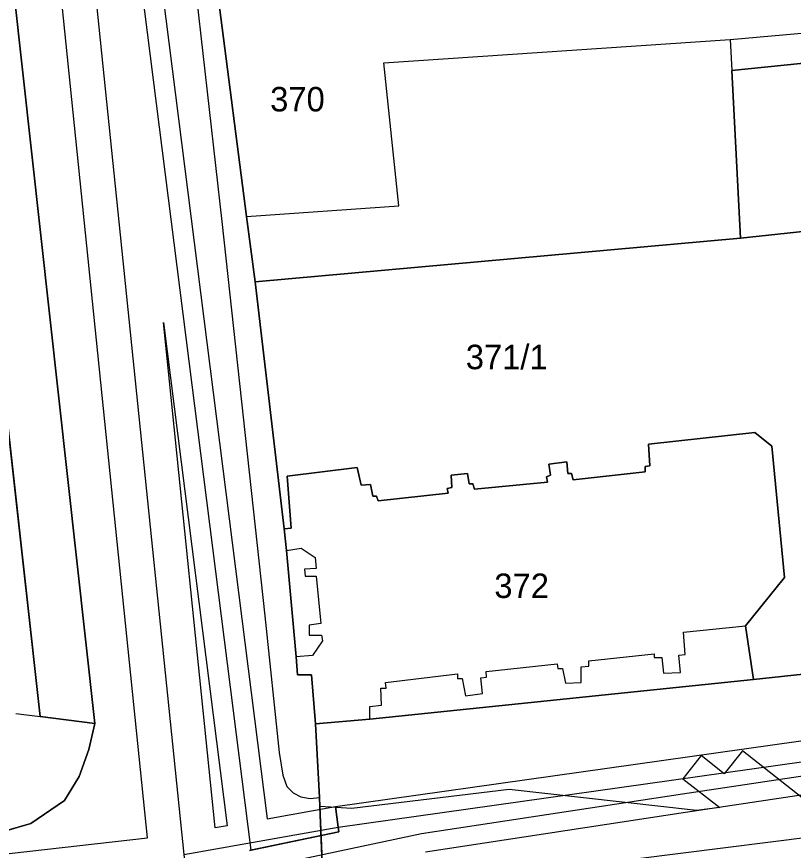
# Model space of a CAD drawing. Extents: x -263423 to -261326, y -1240067 to -1237864.
# Drawn here: x -263212.2 to -263148.8, y -1239574.4 to -1239506.3 of the extents above; entities that cross this region are included whole.
import ezdxf

# ---------------------------------------------------------------- set-up
doc = ezdxf.new("R2010")
doc.units = 0
for name, color, linetype in [('body_kn', 7, 'Continuous'), ('kladpar_druhypozemkov', 7, 'Continuous'), ('kladpar_hranice', 7, 'Continuous'), ('kladpar_parcelnecisla', 7, 'Continuous'), ('kladpar_plochy', 7, 'Continuous'), ('tarchy_linie', 7, 'Continuous'), ('zappar_hrandruhpozemk', 7, 'Continuous')]:
    doc.layers.add(name, color=color, linetype=linetype)

msp = doc.modelspace()

# ---------------------------------------------------------------- linework, layer by layer
at = {"layer": 'body_kn'}
for p, q in [((-263153.93, -1239508.14), (-263153.93, -1239508.14)), ((-263182.23, -1239510.05), (-263182.23, -1239510.05)), ((-263153.8, -1239510.68), (-263153.8, -1239510.68)), ((-263181.01, -1239521.73), (-263181.01, -1239521.73)), ((-263195.47, -1239523.01), (-263195.47, -1239523.01)), ((-263193.44, -1239522.62), (-263193.44, -1239522.62)), ((-263193.44, -1239522.62), (-263193.44, -1239522.62)), ((-263153.09, -1239524.38), (-263153.09, -1239524.38)), ((-263153.09, -1239524.38), (-263153.09, -1239524.38)), ((-263192.74, -1239527.95), (-263192.74, -1239527.95)), ((-263200.22, -1239531.27), (-263200.22, -1239531.27)), ((-263200.22, -1239531.27), (-263200.22, -1239531.27)), ((-263151.93, -1239540.25), (-263151.93, -1239540.25)), ((-263160.62, -1239541.21), (-263160.62, -1239541.21)), ((-263150.53, -1239541.39), (-263150.53, -1239541.39)), ((-263168.74, -1239542.86), (-263168.74, -1239542.86)), ((-263167.28, -1239542.67), (-263167.28, -1239542.67)), ((-263167.28, -1239542.67), (-263167.28, -1239542.67)), ((-263184.41, -1239543.12), (-263184.41, -1239543.12)), ((-263160.87, -1239543.05), (-263160.87, -1239543.05)), ((-263160.87, -1239543.49), (-263160.87, -1239543.49)), ((-263160.49, -1239542.98), (-263160.49, -1239542.98)), ((-263190.12, -1239543.82), (-263190.12, -1239543.82)), ((-263176.73, -1239543.75), (-263176.73, -1239543.75)), ((-263175.4, -1239543.62), (-263175.4, -1239543.62)), ((-263168.93, -1239543.88), (-263168.93, -1239543.88)), ((-263168.61, -1239543.75), (-263168.61, -1239543.75)), ((-263167.21, -1239543.62), (-263167.21, -1239543.62)), ((-263166.9, -1239543.62), (-263166.9, -1239543.62)), ((-263166.77, -1239544.13), (-263166.77, -1239544.13)), ((-263184.09, -1239544.58), (-263184.09, -1239544.58)), ((-263183.33, -1239544.52), (-263183.33, -1239544.52)), ((-263177.05, -1239544.83), (-263177.05, -1239544.83)), ((-263176.67, -1239544.77), (-263176.67, -1239544.77)), ((-263175.27, -1239544.45), (-263175.27, -1239544.45)), ((-263174.95, -1239544.45), (-263174.95, -1239544.45)), ((-263174.83, -1239544.89), (-263174.83, -1239544.89)), ((-263168.86, -1239544.32), (-263168.86, -1239544.32)), ((-263183.14, -1239545.47), (-263183.14, -1239545.47)), ((-263182.82, -1239545.47), (-263182.82, -1239545.47)), ((-263176.98, -1239545.21), (-263176.98, -1239545.21)), ((-263182.69, -1239545.85), (-263182.69, -1239545.85)), ((-263190.37, -1239548.14), (-263190.37, -1239548.14)), ((-263189.8, -1239548.07), (-263189.8, -1239548.07)), ((-263188.97, -1239549.72), (-263188.97, -1239549.72)), ((-263190.18, -1239549.92), (-263190.18, -1239549.92)), ((-263190.18, -1239549.92), (-263190.18, -1239549.92)), ((-263187.83, -1239550.49), (-263187.83, -1239550.49)), ((-263188.71, -1239551.44), (-263188.71, -1239551.44)), ((-263187.76, -1239551.37), (-263187.76, -1239551.37)), ((-263188.65, -1239552.01), (-263188.65, -1239552.01)), ((-263187.76, -1239552.01), (-263187.76, -1239552.01)), ((-263149.5, -1239552.12), (-263149.5, -1239552.12)), ((-263191.95, -1239555.25), (-263191.95, -1239555.25)), ((-263188.33, -1239556.01), (-263188.33, -1239556.01)), ((-263187.38, -1239555.88), (-263187.38, -1239555.88)), ((-263152.67, -1239556.06), (-263152.67, -1239556.06)), ((-263188.33, -1239556.83), (-263188.33, -1239556.83)), ((-263187.31, -1239556.83), (-263187.31, -1239556.83)), ((-263157.74, -1239556.57), (-263157.74, -1239556.57)), ((-263187.25, -1239557.28), (-263187.25, -1239557.28)), ((-263188.07, -1239558.48), (-263188.07, -1239558.48)), ((-263160.15, -1239558.35), (-263160.15, -1239558.35)), ((-263158.12, -1239558.47), (-263158.12, -1239558.47)), ((-263157.61, -1239558.41), (-263157.61, -1239558.41)), ((-263189.4, -1239558.61), (-263189.4, -1239558.61)), ((-263168.08, -1239559.17), (-263168.08, -1239559.17)), ((-263165.48, -1239558.92), (-263165.48, -1239558.92)), ((-263160.15, -1239558.66), (-263160.15, -1239558.66)), ((-263159.52, -1239558.66), (-263159.52, -1239558.66)), ((-263173.86, -1239559.81), (-263173.86, -1239559.81)), ((-263168.02, -1239559.55), (-263168.02, -1239559.55)), ((-263167.64, -1239559.55), (-263167.64, -1239559.55)), ((-263166.11, -1239559.43), (-263166.11, -1239559.43)), ((-263165.48, -1239559.36), (-263165.48, -1239559.36)), ((-263159.39, -1239559.93), (-263159.39, -1239559.93)), ((-263159.39, -1239559.93), (-263159.39, -1239559.93)), ((-263157.99, -1239559.87), (-263157.99, -1239559.87)), ((-263189.27, -1239560.07), (-263189.27, -1239560.07)), ((-263188.13, -1239560.07), (-263188.13, -1239560.07)), ((-263176.2, -1239560), (-263176.2, -1239560)), ((-263176.2, -1239560.38), (-263176.2, -1239560.38)), ((-263175.82, -1239560.38), (-263175.82, -1239560.38)), ((-263174.3, -1239560.32), (-263174.3, -1239560.32)), ((-263173.85, -1239560.26), (-263173.85, -1239560.26)), ((-263152.03, -1239560.44), (-263152.03, -1239560.44)), ((-263152.03, -1239560.44), (-263152.03, -1239560.44)), ((-263182.48, -1239561.15), (-263182.48, -1239561.15)), ((-263182.1, -1239560.7), (-263182.1, -1239560.7)), ((-263182.04, -1239561.15), (-263182.04, -1239561.15)), ((-263167.38, -1239560.76), (-263167.38, -1239560.76)), ((-263166.11, -1239560.7), (-263166.11, -1239560.7)), ((-263175.57, -1239561.78), (-263175.57, -1239561.78)), ((-263174.17, -1239561.59), (-263174.17, -1239561.59)), ((-263183.37, -1239562.67), (-263183.37, -1239562.67)), ((-263182.42, -1239562.54), (-263182.42, -1239562.54)), ((-263210.3, -1239563.48), (-263210.3, -1239563.48)), ((-263205.83, -1239564.04), (-263205.83, -1239564.04)), ((-263183.37, -1239563.69), (-263183.37, -1239563.69)), ((-263183.37, -1239563.69), (-263183.37, -1239563.69)), ((-263187.81, -1239564.07), (-263187.81, -1239564.07)), ((-263206.34, -1239566.18), (-263206.34, -1239566.18)), ((-263190.79, -1239566.42), (-263190.79, -1239566.42)), ((-263156.31, -1239566.67), (-263156.31, -1239566.67)), ((-263152.94, -1239566.27), (-263152.94, -1239566.27)), ((-263207.12, -1239568.37), (-263207.12, -1239568.37)), ((-263190.47, -1239568.26), (-263190.47, -1239568.26)), ((-263157.79, -1239568.56), (-263157.79, -1239568.56)), ((-263154.42, -1239568.16), (-263154.42, -1239568.16)), ((-263190.15, -1239569.21), (-263190.15, -1239569.21)), ((-263171.99, -1239569.45), (-263171.99, -1239569.45)), ((-263189.64, -1239569.72), (-263189.64, -1239569.72)), ((-263189.01, -1239570.04), (-263189.01, -1239570.04)), ((-263188.25, -1239570.17), (-263188.25, -1239570.17)), ((-263187.49, -1239570.1), (-263187.49, -1239570.1)), ((-263157.82, -1239569.8), (-263157.82, -1239569.8)), ((-263208.33, -1239570.35), (-263208.33, -1239570.35)), ((-263187.46, -1239570.84), (-263187.46, -1239570.84)), ((-263186.19, -1239570.84), (-263186.19, -1239570.84)), ((-263184.85, -1239570.99), (-263184.85, -1239570.99)), ((-263157.59, -1239571.33), (-263157.59, -1239571.33)), ((-263156.68, -1239571.15), (-263156.68, -1239571.15)), ((-263154.79, -1239570.92), (-263154.79, -1239570.92)), ((-263211.07, -1239572.21), (-263211.07, -1239572.21)), ((-263191.76, -1239571.83), (-263191.76, -1239571.83)), ((-263196, -1239572.58), (-263196, -1239572.58)), ((-263195.02, -1239572.4), (-263195.02, -1239572.4)), ((-263185.95, -1239572.52), (-263185.95, -1239572.52)), ((-263185.95, -1239572.52), (-263185.95, -1239572.52)), ((-263185.9, -1239572.89), (-263185.9, -1239572.89)), ((-263201.54, -1239573.39), (-263201.54, -1239573.39)), ((-263179.14, -1239573.04), (-263179.14, -1239573.04)), ((-263193.1, -1239574.41), (-263193.1, -1239574.41))]:
    msp.add_line(p, q, dxfattribs=at)
at = {"layer": 'kladpar_druhypozemkov'}
for p, q in [((-263189.26, -1239511.49), (-263189.26, -1239511.49)), ((-263172.76, -1239532.49), (-263172.76, -1239532.49)), ((-263170.76, -1239551.59), (-263170.76, -1239551.59))]:
    msp.add_line(p, q, dxfattribs=at)
at = {"layer": 'kladpar_hranice'}
for points in [[(-263227.88, -1239405.76), (-263223.44, -1239405.28), (-263222.11, -1239417.28), (-263226.54, -1239417.73), (-263210.3, -1239563.48), (-263205.83, -1239564.04), (-263206.34, -1239566.18), (-263207.12, -1239568.37), (-263208.33, -1239570.35), (-263211.07, -1239572.21), (-263214.26, -1239573.16), (-263223.93, -1239574.15), (-263225.73, -1239573.78), (-263226.95, -1239572.4), (-263227.37, -1239570.62), (-263227.78, -1239566.79), (-263225.97, -1239566.61)], [(-263222.11, -1239417.28), (-263205.83, -1239564.04), (-263210.3, -1239563.48), (-263226.54, -1239417.73), (-263222.11, -1239417.28)], [(-263214.26, -1239573.16), (-263211.07, -1239572.21), (-263208.33, -1239570.35), (-263207.12, -1239568.37), (-263206.34, -1239566.18), (-263205.83, -1239564.04), (-263222.11, -1239417.28)], [(-263202.55, -1239443.2), (-263201.16, -1239455.73), (-263200.92, -1239458.21), (-263199.33, -1239471.72), (-263197.69, -1239486.86), (-263197.39, -1239489.82), (-263195.66, -1239505.5), (-263193.44, -1239522.62), (-263192.74, -1239527.95), (-263190.37, -1239548.14), (-263190.18, -1239549.92), (-263189.4, -1239558.61), (-263189.27, -1239560.07), (-263188.13, -1239560.07), (-263187.81, -1239564.07), (-263187.49, -1239570.1), (-263187.46, -1239570.84), (-263187.16, -1239578.29)], [(-263143.86, -1239500.96), (-263141.83, -1239500.83), (-263141.44, -1239507.05), (-263141.24, -1239509.4), (-263153.8, -1239510.68), (-263153.09, -1239524.38), (-263192.74, -1239527.95), (-263193.44, -1239522.62), (-263195.66, -1239505.5), (-263154.66, -1239501.78), (-263143.86, -1239500.96)], [(-263147.76, -1239523.81), (-263153.09, -1239524.38), (-263153.8, -1239510.68), (-263141.24, -1239509.4)], [(-263153.09, -1239524.38), (-263147.76, -1239523.81)], [(-263147.2, -1239559.93), (-263152.03, -1239560.44), (-263152.67, -1239556.06), (-263149.5, -1239552.12), (-263150.53, -1239541.39), (-263151.93, -1239540.25), (-263160.62, -1239541.21), (-263160.49, -1239542.98), (-263160.87, -1239543.05), (-263160.87, -1239543.49), (-263166.77, -1239544.13), (-263166.9, -1239543.62), (-263167.21, -1239543.62), (-263167.28, -1239542.67), (-263168.74, -1239542.86), (-263168.61, -1239543.75), (-263168.93, -1239543.88), (-263168.86, -1239544.32), (-263174.83, -1239544.89), (-263174.95, -1239544.45), (-263175.27, -1239544.45), (-263175.4, -1239543.62), (-263176.73, -1239543.75), (-263176.67, -1239544.77), (-263177.05, -1239544.83), (-263176.98, -1239545.21), (-263182.69, -1239545.85), (-263182.82, -1239545.47), (-263183.14, -1239545.47), (-263183.33, -1239544.52), (-263184.09, -1239544.58), (-263184.41, -1239543.12), (-263190.12, -1239543.82), (-263189.8, -1239548.07), (-263190.37, -1239548.14), (-263192.74, -1239527.95), (-263153.09, -1239524.38)], [(-263167.28, -1239542.67), (-263167.21, -1239543.62), (-263166.9, -1239543.62), (-263166.77, -1239544.13), (-263160.87, -1239543.49), (-263160.87, -1239543.05), (-263160.49, -1239542.98), (-263160.62, -1239541.21), (-263151.93, -1239540.25), (-263150.53, -1239541.39), (-263149.5, -1239552.12), (-263152.67, -1239556.06), (-263152.03, -1239560.44), (-263183.37, -1239563.69), (-263187.81, -1239564.07), (-263188.13, -1239560.07), (-263189.27, -1239560.07), (-263189.4, -1239558.61), (-263190.18, -1239549.92), (-263190.37, -1239548.14), (-263189.8, -1239548.07), (-263190.12, -1239543.82), (-263184.41, -1239543.12), (-263184.09, -1239544.58), (-263183.33, -1239544.52), (-263183.14, -1239545.47), (-263182.82, -1239545.47), (-263182.69, -1239545.85), (-263176.98, -1239545.21), (-263177.05, -1239544.83), (-263176.67, -1239544.77), (-263176.73, -1239543.75), (-263175.4, -1239543.62), (-263175.27, -1239544.45), (-263174.95, -1239544.45), (-263174.83, -1239544.89), (-263168.86, -1239544.32), (-263168.93, -1239543.88), (-263168.61, -1239543.75), (-263168.74, -1239542.86), (-263167.28, -1239542.67)], [(-263152.03, -1239560.44), (-263147.2, -1239559.93), (-263139.05, -1239559.07), (-263133.25, -1239558.46), (-263116.99, -1239556.77), (-263116.39, -1239556.71), (-263112.53, -1239556.3), (-263110.18, -1239556.06), (-263093.78, -1239555.64)], [(-263187.16, -1239578.29), (-263187.46, -1239570.84), (-263187.49, -1239570.1), (-263187.81, -1239564.07), (-263183.37, -1239563.69), (-263152.03, -1239560.44)]]:
    msp.add_lwpolyline(points, dxfattribs=at)
at = {"layer": 'kladpar_plochy'}
for p, q in [((-263205.83, -1239564.04), (-263222.11, -1239417.28)), ((-263226.54, -1239417.73), (-263210.3, -1239563.48)), ((-263195.66, -1239505.5), (-263193.44, -1239522.62)), ((-263193.44, -1239522.62), (-263192.74, -1239527.95)), ((-263192.74, -1239527.95), (-263190.37, -1239548.14)), ((-263190.37, -1239548.14), (-263190.18, -1239549.92)), ((-263190.18, -1239549.92), (-263189.4, -1239558.61)), ((-263189.4, -1239558.61), (-263189.27, -1239560.07)), ((-263189.27, -1239560.07), (-263188.13, -1239560.07)), ((-263188.13, -1239560.07), (-263187.81, -1239564.07)), ((-263210.3, -1239563.48), (-263205.83, -1239564.04)), ((-263205.83, -1239564.04), (-263206.34, -1239566.18)), ((-263206.34, -1239566.18), (-263205.83, -1239564.04)), ((-263187.81, -1239564.07), (-263187.49, -1239570.1)), ((-263206.34, -1239566.18), (-263207.12, -1239568.37)), ((-263207.12, -1239568.37), (-263206.34, -1239566.18)), ((-263207.12, -1239568.37), (-263208.33, -1239570.35)), ((-263208.33, -1239570.35), (-263207.12, -1239568.37)), ((-263187.49, -1239570.1), (-263187.46, -1239570.84)), ((-263208.33, -1239570.35), (-263211.07, -1239572.21)), ((-263211.07, -1239572.21), (-263208.33, -1239570.35)), ((-263187.46, -1239570.84), (-263187.16, -1239578.29)), ((-263211.07, -1239572.21), (-263214.26, -1239573.16)), ((-263214.26, -1239573.16), (-263211.07, -1239572.21))]:
    msp.add_line(p, q, dxfattribs=at)
for points in [[(-263222.11, -1239417.28), (-263205.83, -1239564.04), (-263210.3, -1239563.48), (-263226.54, -1239417.73)], [(-263143.86, -1239500.96), (-263141.83, -1239500.83), (-263141.44, -1239507.05), (-263141.24, -1239509.4), (-263153.8, -1239510.68), (-263153.09, -1239524.38), (-263192.74, -1239527.95), (-263193.44, -1239522.62), (-263195.66, -1239505.5), (-263154.66, -1239501.78)], [(-263167.28, -1239542.67), (-263167.21, -1239543.62), (-263166.9, -1239543.62), (-263166.77, -1239544.13), (-263160.87, -1239543.49), (-263160.87, -1239543.05), (-263160.49, -1239542.98), (-263160.62, -1239541.21), (-263151.93, -1239540.25), (-263150.53, -1239541.39), (-263149.5, -1239552.12), (-263152.67, -1239556.06), (-263152.03, -1239560.44), (-263183.37, -1239563.69), (-263187.81, -1239564.07), (-263188.13, -1239560.07), (-263189.27, -1239560.07), (-263189.4, -1239558.61), (-263190.18, -1239549.92), (-263190.37, -1239548.14), (-263189.8, -1239548.07), (-263190.12, -1239543.82), (-263184.41, -1239543.12), (-263184.09, -1239544.58), (-263183.33, -1239544.52), (-263183.14, -1239545.47), (-263182.82, -1239545.47), (-263182.69, -1239545.85), (-263176.98, -1239545.21), (-263177.05, -1239544.83), (-263176.67, -1239544.77), (-263176.73, -1239543.75), (-263175.4, -1239543.62), (-263175.27, -1239544.45), (-263174.95, -1239544.45), (-263174.83, -1239544.89), (-263168.86, -1239544.32), (-263168.93, -1239543.88), (-263168.61, -1239543.75), (-263168.74, -1239542.86)]]:
    msp.add_lwpolyline(points, close=True, dxfattribs=at)
for points in [[(-263147.76, -1239523.81), (-263153.09, -1239524.38), (-263153.8, -1239510.68), (-263141.24, -1239509.4)], [(-263147.2, -1239559.93), (-263152.03, -1239560.44), (-263152.67, -1239556.06), (-263149.5, -1239552.12), (-263150.53, -1239541.39), (-263151.93, -1239540.25), (-263160.62, -1239541.21), (-263160.49, -1239542.98), (-263160.87, -1239543.05), (-263160.87, -1239543.49), (-263166.77, -1239544.13), (-263166.9, -1239543.62), (-263167.21, -1239543.62), (-263167.28, -1239542.67), (-263168.74, -1239542.86), (-263168.61, -1239543.75), (-263168.93, -1239543.88), (-263168.86, -1239544.32), (-263174.83, -1239544.89), (-263174.95, -1239544.45), (-263175.27, -1239544.45), (-263175.4, -1239543.62), (-263176.73, -1239543.75), (-263176.67, -1239544.77), (-263177.05, -1239544.83), (-263176.98, -1239545.21), (-263182.69, -1239545.85), (-263182.82, -1239545.47), (-263183.14, -1239545.47), (-263183.33, -1239544.52), (-263184.09, -1239544.58), (-263184.41, -1239543.12), (-263190.12, -1239543.82), (-263189.8, -1239548.07), (-263190.37, -1239548.14), (-263192.74, -1239527.95), (-263153.09, -1239524.38), (-263147.76, -1239523.81)], [(-263187.16, -1239578.29), (-263187.46, -1239570.84), (-263187.49, -1239570.1), (-263187.81, -1239564.07), (-263183.37, -1239563.69), (-263152.03, -1239560.44), (-263147.2, -1239559.93), (-263139.05, -1239559.07), (-263133.25, -1239558.46), (-263116.99, -1239556.77), (-263116.39, -1239556.71), (-263112.53, -1239556.3), (-263110.18, -1239556.06), (-263093.78, -1239555.64)]]:
    msp.add_lwpolyline(points, dxfattribs=at)
at = {"layer": 'tarchy_linie'}
msp.add_line((-263198.58, -1239574.76), (-263185.95, -1239572.52), dxfattribs=at)
for points in [[(-263266.75, -1238924.88), (-263259.4, -1238990.97), (-263246.14, -1239099.52), (-263232.99, -1239230.04), (-263220.98, -1239335.65), (-263211.76, -1239426.52), (-263207.3, -1239462.55), (-263205.02, -1239481.01), (-263201.52, -1239486.01), (-263201.02, -1239495.61), (-263202.52, -1239500.01), (-263193.1, -1239574.41)], [(-263268.71, -1238927.12), (-263267.79, -1238939.46), (-263261.39, -1238992.43), (-263256.88, -1239047.83), (-263250.48, -1239103.25), (-263243.25, -1239168.79), (-263236.15, -1239234.34), (-263229.56, -1239288.24), (-263223.56, -1239342.68), (-263214.78, -1239419.75), (-263206.52, -1239497.31), (-263198.58, -1239574.76), (-263191.68, -1239638.38), (-263185.41, -1239700.03)], [(-263248.42, -1239578.72), (-263201.54, -1239573.39), (-263209.3, -1239497.6), (-263217.56, -1239420.06), (-263226.14, -1239344.86), (-263276.7, -1239353.71), (-263330.12, -1239363.6), (-263383.76, -1239373.35), (-263420.38, -1239380.21), (-263420.72, -1239378.55), (-263421.07, -1239376.88), (-263384.38, -1239370.01), (-263330.76, -1239360.27), (-263277.3, -1239350.37), (-263225.48, -1239341.29)], [(-263213.38, -1239342.56), (-263218.52, -1239343.47), (-263210.12, -1239426.34), (-263205.66, -1239462.35), (-263203.44, -1239480.4), (-263199.9, -1239485.45), (-263199.36, -1239495.84), (-263200.84, -1239500.18), (-263191.76, -1239571.83), (-263186.19, -1239570.84), (-263185.95, -1239572.52), (-263185.9, -1239572.89), (-263193.1, -1239574.41), (-263193.2, -1239574.43)], [(-263200.22, -1239531.27), (-263195.02, -1239572.4), (-263196, -1239572.58), (-263200.22, -1239531.27)], [(-263185.95, -1239572.52), (-263145.78, -1239566.85), (-263093.03, -1239558.66), (-263044.58, -1239553.16), (-263018.82, -1239552.67), (-262994.63, -1239549.81), (-262948.06, -1239534.97)], [(-263192.88, -1239575.95), (-263179.14, -1239573.04), (-263157.82, -1239569.8), (-263134.74, -1239566.33), (-263114.94, -1239563.73), (-263090.46, -1239559.7), (-263054.88, -1239555.38), (-263040.51, -1239554.18), (-263032.13, -1239554.16), (-263020, -1239554.28), (-263009.64, -1239553), (-262997.81, -1239551.93), (-262971.43, -1239544.83), (-262952.77, -1239538.58)], [(-263193.2, -1239574.43), (-263185.9, -1239572.89), (-263185.95, -1239572.52), (-263186.19, -1239570.84), (-263146.04, -1239565.17), (-263093.29, -1239556.98)], [(-263090.21, -1239561.23), (-263114.74, -1239565.27), (-263134.51, -1239567.86), (-263157.59, -1239571.33), (-263178.82, -1239574.56)]]:
    msp.add_lwpolyline(points, dxfattribs=at)
at = {"layer": 'zappar_hrandruhpozemk'}
for p, q in [((-263200.46, -1239478.83), (-263195.47, -1239523.01)), ((-263153.93, -1239508.14), (-263141.44, -1239507.05)), ((-263182.23, -1239510.05), (-263153.93, -1239508.14)), ((-263153.93, -1239508.14), (-263153.8, -1239510.68)), ((-263195.47, -1239523.01), (-263191.95, -1239555.25)), ((-263187.76, -1239552.01), (-263187.38, -1239555.88)), ((-263173.86, -1239559.81), (-263168.08, -1239559.17)), ((-263212.29, -1239563.22), (-263210.3, -1239563.48)), ((-263187.16, -1239578.29), (-263096.63, -1239566.97))]:
    msp.add_line(p, q, dxfattribs=at)
for points in [[(-263193.44, -1239522.62), (-263181.01, -1239521.73), (-263182.23, -1239510.05)], [(-263190.18, -1239549.92), (-263188.97, -1239549.72), (-263187.83, -1239550.49), (-263187.76, -1239551.37), (-263188.71, -1239551.44), (-263188.65, -1239552.01), (-263187.76, -1239552.01)], [(-263191.95, -1239555.25), (-263190.79, -1239566.42), (-263190.47, -1239568.26), (-263190.15, -1239569.21), (-263189.64, -1239569.72), (-263189.01, -1239570.04), (-263188.25, -1239570.17), (-263187.49, -1239570.1)], [(-263187.38, -1239555.88), (-263188.33, -1239556.01), (-263188.33, -1239556.83), (-263187.31, -1239556.83), (-263187.25, -1239557.28), (-263188.07, -1239558.48), (-263189.4, -1239558.61)], [(-263159.39, -1239559.93), (-263157.99, -1239559.87), (-263158.12, -1239558.47), (-263157.61, -1239558.41), (-263157.74, -1239556.57), (-263152.67, -1239556.06)], [(-263168.08, -1239559.17), (-263168.02, -1239559.55), (-263167.64, -1239559.55), (-263167.38, -1239560.76), (-263166.11, -1239560.7), (-263166.11, -1239559.43), (-263165.48, -1239559.36), (-263165.48, -1239558.92), (-263160.15, -1239558.35), (-263160.15, -1239558.66), (-263159.52, -1239558.66), (-263159.39, -1239559.93)], [(-263183.37, -1239563.69), (-263183.37, -1239562.67), (-263182.42, -1239562.54), (-263182.48, -1239561.15), (-263182.04, -1239561.15), (-263182.1, -1239560.7), (-263176.2, -1239560), (-263176.2, -1239560.38), (-263175.82, -1239560.38), (-263175.57, -1239561.78), (-263174.17, -1239561.59), (-263174.3, -1239560.32), (-263173.85, -1239560.26), (-263173.86, -1239559.81)], [(-263148.05, -1239570.12), (-263152.94, -1239566.27), (-263154.42, -1239568.16), (-263156.31, -1239566.67), (-263157.79, -1239568.56), (-263154.79, -1239570.92), (-263156.68, -1239571.15), (-263171.99, -1239569.45), (-263184.85, -1239570.99), (-263187.46, -1239570.84)]]:
    msp.add_lwpolyline(points, dxfattribs=at)

# ---------------------------------------------------------------- texts
at = {"layer": 'kladpar_parcelnecisla'}
for s, p in [('370', (-263191.516, -1239514.02)), ('371/1', (-263175.535, -1239535.09)), ('372', (-263173.201, -1239553.79))]:
    msp.add_text(s, height=2, dxfattribs=at).set_placement(p)

doc.saveas('drawing.dxf')
